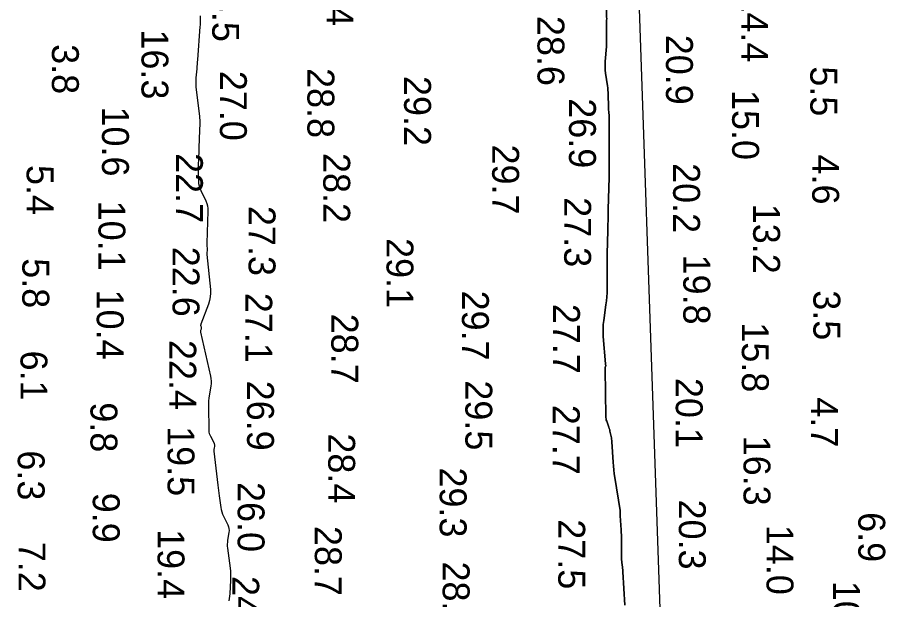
# Model space of a CAD drawing. Extents: x 1178573 to 1187098, y 693282 to 751751.
# Drawn here: x 1183850.3 to 1184253.8, y 748586.1 to 748856.7 of the extents above; entities that cross this region are included whole.
import ezdxf

# ---------------------------------------------------------------- set-up
doc = ezdxf.new("R2010")
doc.units = 0
for name, color, linetype in [('G-ANNO-PATT', 7, 'Continuous'), ('V-HYDS-MAJR', 7, 'Continuous'), ('V-HYDS-SOUN', 7, 'Continuous')]:
    doc.layers.add(name, color=color, linetype=linetype)

msp = doc.modelspace()

# ---------------------------------------------------------------- linework, layer by layer
at = {"layer": 'G-ANNO-PATT'}
for points in [[(1184123.8, 748210.03), (1184157.66, 748330.07), (1184109.72, 749719.65), (1184061.79, 751109.23), (1184061.85, 751109.87)], [(1184124.04, 748865.01), (1184124.12, 748856.66), (1184124.13, 748856.27), (1184124.13, 748855.89), (1184124.12, 748855.5), (1184124.12, 748855.12), (1184124.1, 748853.58), (1184124.1, 748853.2), (1184124.1, 748852.81), (1184124.09, 748852.43), (1184124.1, 748852.05), (1184124.12, 748847.04), (1184124.11, 748846.08), (1184124.09, 748845.12), (1184124.05, 748844.15), (1184123.99, 748843.19), (1184123.48, 748836.14), (1184123.41, 748834.8), (1184123.42, 748833.46), (1184123.5, 748832.13), (1184123.65, 748830.8), (1184124.45, 748824.97), (1184124.59, 748823.9), (1184124.69, 748822.82), (1184124.77, 748821.73), (1184124.82, 748820.65), (1184124.97, 748815.31), (1184124.99, 748814.72), (1184125.02, 748814.13), (1184125.05, 748813.54), (1184125.08, 748812.96), (1184125.23, 748810.61), (1184125.26, 748810.02), (1184125.28, 748809.44), (1184125.3, 748808.85), (1184125.3, 748808.26), (1184125.34, 748784.37), (1184125.34, 748784.2), (1184125.34, 748784.03), (1184125.34, 748783.85), (1184125.34, 748783.68), (1184125.33, 748782.99), (1184125.33, 748782.82), (1184125.32, 748782.65), (1184125.32, 748782.47), (1184125.31, 748782.3), (1184124.88, 748767.54), (1184124.81, 748765.07), (1184124.75, 748762.6), (1184124.69, 748760.13), (1184124.64, 748757.66), (1184124.42, 748746.83), (1184124.38, 748744.83), (1184124.35, 748742.83), (1184124.34, 748740.82), (1184124.33, 748738.82), (1184124.32, 748730.52), (1184124.28, 748728.67), (1184124.18, 748726.82), (1184124.02, 748724.97), (1184123.79, 748723.13), (1184122.74, 748715.78), (1184122.53, 748713.94), (1184122.43, 748712.1), (1184122.43, 748710.25), (1184122.53, 748708.4), (1184123.62, 748695.74), (1184123.62, 748695.65), (1184123.63, 748695.55), (1184123.64, 748695.45), (1184123.64, 748695.35), (1184123.67, 748694.96), (1184123.67, 748694.86), (1184123.66, 748694.76), (1184123.65, 748694.67), (1184123.64, 748694.57), (1184123.48, 748693.8), (1184123.45, 748693.64), (1184123.43, 748693.47), (1184123.41, 748693.31), (1184123.41, 748693.15), (1184123.71, 748671.33), (1184123.74, 748670.74), (1184123.83, 748670.15), (1184123.96, 748669.58), (1184124.15, 748669.01), (1184124.99, 748666.78), (1184125.19, 748666.21), (1184125.36, 748665.64), (1184125.52, 748665.07), (1184125.65, 748664.49), (1184126.18, 748661.98), (1184126.3, 748661.36), (1184126.39, 748660.74), (1184126.46, 748660.12), (1184126.52, 748659.5), (1184127.13, 748650.01), (1184127.26, 748648.22), (1184127.44, 748646.44), (1184127.66, 748644.66), (1184127.93, 748642.89), (1184130.41, 748627.61), (1184130.44, 748627.39), (1184130.46, 748627.18), (1184130.47, 748626.97), (1184130.46, 748626.75), (1184130.42, 748625.9), (1184130.41, 748625.68), (1184130.41, 748625.47), (1184130.42, 748625.25), (1184130.43, 748625.04), (1184130.84, 748618.51), (1184130.91, 748617.36), (1184130.95, 748616.2), (1184130.99, 748615.04), (1184131, 748613.87), (1184131.04, 748605.58), (1184131.05, 748605.03), (1184131.08, 748604.48), (1184131.12, 748603.94), (1184131.18, 748603.39), (1184131.46, 748601.21), (1184131.52, 748600.66), (1184131.58, 748600.11), (1184131.63, 748599.56), (1184131.66, 748599.02), (1184132.6, 748583.6)]]:
    msp.add_lwpolyline(points, dxfattribs=at)
at = {"layer": 'V-HYDS-MAJR'}
for points in [[(1184132.6, 748583.6), (1184131.66, 748599.02), (1184131.63, 748599.56), (1184131.58, 748600.11), (1184131.52, 748600.66), (1184131.46, 748601.21), (1184131.18, 748603.39), (1184131.12, 748603.94), (1184131.08, 748604.48), (1184131.05, 748605.03), (1184131.04, 748605.58), (1184131, 748613.87), (1184130.99, 748615.04), (1184130.95, 748616.2), (1184130.91, 748617.36), (1184130.84, 748618.51), (1184130.43, 748625.04), (1184130.42, 748625.25), (1184130.41, 748625.47), (1184130.41, 748625.68), (1184130.42, 748625.9), (1184130.46, 748626.75), (1184130.47, 748626.97), (1184130.46, 748627.18), (1184130.44, 748627.39), (1184130.41, 748627.61), (1184127.93, 748642.89), (1184127.66, 748644.66), (1184127.44, 748646.44), (1184127.26, 748648.22), (1184127.13, 748650.01), (1184126.52, 748659.5), (1184126.46, 748660.12), (1184126.39, 748660.74), (1184126.3, 748661.36), (1184126.18, 748661.98), (1184125.65, 748664.49), (1184125.52, 748665.07), (1184125.36, 748665.64), (1184125.19, 748666.21), (1184124.99, 748666.78), (1184124.15, 748669.01), (1184123.96, 748669.58), (1184123.83, 748670.15), (1184123.74, 748670.74), (1184123.71, 748671.33), (1184123.41, 748693.15), (1184123.41, 748693.31), (1184123.43, 748693.47), (1184123.45, 748693.64), (1184123.48, 748693.8), (1184123.64, 748694.57), (1184123.65, 748694.67), (1184123.66, 748694.76), (1184123.67, 748694.86), (1184123.67, 748694.96), (1184123.64, 748695.35), (1184123.64, 748695.45), (1184123.63, 748695.55), (1184123.62, 748695.65), (1184123.62, 748695.74), (1184122.53, 748708.4), (1184122.43, 748710.25), (1184122.43, 748712.1), (1184122.53, 748713.94), (1184122.74, 748715.78), (1184123.79, 748723.13), (1184124.02, 748724.97), (1184124.18, 748726.82), (1184124.28, 748728.67), (1184124.32, 748730.52), (1184124.33, 748738.82), (1184124.34, 748740.82), (1184124.35, 748742.83), (1184124.38, 748744.83), (1184124.42, 748746.83), (1184124.64, 748757.66), (1184124.69, 748760.13), (1184124.75, 748762.6), (1184124.81, 748765.07), (1184124.88, 748767.54), (1184125.31, 748782.3), (1184125.32, 748782.47), (1184125.32, 748782.65), (1184125.33, 748782.82), (1184125.33, 748782.99), (1184125.34, 748783.68), (1184125.34, 748783.85), (1184125.34, 748784.03), (1184125.34, 748784.2), (1184125.34, 748784.37), (1184125.3, 748808.26), (1184125.3, 748808.85), (1184125.28, 748809.44), (1184125.26, 748810.02), (1184125.23, 748810.61), (1184125.08, 748812.96), (1184125.05, 748813.54), (1184125.02, 748814.13), (1184124.99, 748814.72), (1184124.97, 748815.31), (1184124.82, 748820.65), (1184124.77, 748821.73), (1184124.69, 748822.82), (1184124.59, 748823.9), (1184124.45, 748824.97), (1184123.65, 748830.8), (1184123.5, 748832.13), (1184123.42, 748833.46), (1184123.41, 748834.8), (1184123.48, 748836.14), (1184123.99, 748843.19), (1184124.05, 748844.15), (1184124.09, 748845.12), (1184124.11, 748846.08), (1184124.12, 748847.04), (1184124.1, 748852.05), (1184124.09, 748852.43), (1184124.1, 748852.81), (1184124.1, 748853.2), (1184124.1, 748853.58), (1184124.12, 748855.12), (1184124.12, 748855.5), (1184124.13, 748855.89), (1184124.13, 748856.27), (1184124.12, 748856.66), (1184124.04, 748865.01)], [(1183935.3, 748857.49), (1183935.25, 748855.01), (1183935.24, 748854.39), (1183935.21, 748853.77), (1183935.18, 748853.15), (1183935.14, 748852.54), (1183933.99, 748837.01), (1183933.9, 748835.97), (1183933.82, 748834.92), (1183933.73, 748833.87), (1183933.63, 748832.82), (1183933.24, 748828.63), (1183933.17, 748827.59), (1183933.15, 748826.54), (1183933.19, 748825.49), (1183933.29, 748824.45), (1183934.91, 748810.69), (1183934.99, 748809.88), (1183935.04, 748809.07), (1183935.05, 748808.26), (1183935.04, 748807.45), (1183934.92, 748804.19), (1183934.89, 748803.38), (1183934.86, 748802.57), (1183934.83, 748801.75), (1183934.8, 748800.94), (1183934.39, 748790.15), (1183934.35, 748788.97), (1183934.33, 748787.79), (1183934.33, 748786.61), (1183934.34, 748785.43), (1183934.41, 748780.71), (1183934.49, 748779.54), (1183934.7, 748778.4), (1183935.03, 748777.3), (1183935.48, 748776.22), (1183937.8, 748771.44), (1183938.28, 748770.28), (1183938.62, 748769.08), (1183938.8, 748767.85), (1183938.84, 748766.59), (1183938.39, 748751.74), (1183938.38, 748751.44), (1183938.38, 748751.15), (1183938.39, 748750.85), (1183938.4, 748750.56), (1183938.47, 748749.23), (1183938.48, 748749.01), (1183938.48, 748748.79), (1183938.47, 748748.57), (1183938.45, 748748.35), (1183938.37, 748747.47), (1183938.36, 748747.25), (1183938.35, 748747.03), (1183938.36, 748746.81), (1183938.37, 748746.59), (1183940, 748730.25), (1183940.07, 748728.52), (1183939.95, 748726.83), (1183939.62, 748725.15), (1183939.1, 748723.51), (1183935.53, 748714.07), (1183935.47, 748713.89), (1183935.45, 748713.71), (1183935.46, 748713.53), (1183935.49, 748713.35), (1183935.69, 748712.62), (1183935.72, 748712.44), (1183935.73, 748712.25), (1183935.71, 748712.07), (1183935.66, 748711.89), (1183935.42, 748711.14), (1183935.37, 748710.96), (1183935.35, 748710.77), (1183935.35, 748710.58), (1183935.38, 748710.39), (1183940.06, 748689.95), (1183940.26, 748688.82), (1183940.35, 748687.69), (1183940.32, 748686.55), (1183940.18, 748685.4), (1183939.39, 748680.83), (1183939.22, 748679.68), (1183939.11, 748678.53), (1183939.05, 748677.38), (1183939.04, 748676.22), (1183939.28, 748664.72), (1183939.33, 748664.02), (1183939.46, 748663.35), (1183939.68, 748662.69), (1183939.97, 748662.05), (1183941.66, 748658.88), (1183941.78, 748658.59), (1183941.86, 748658.28), (1183941.89, 748657.97), (1183941.86, 748657.66), (1183941.67, 748656.36), (1183941.63, 748656.04), (1183941.61, 748655.72), (1183941.61, 748655.39), (1183941.64, 748655.07), (1183943.38, 748639.37), (1183943.53, 748638.12), (1183943.68, 748636.87), (1183943.84, 748635.62), (1183944.01, 748634.37), (1183944.76, 748629), (1183944.95, 748627.95), (1183945.23, 748626.92), (1183945.58, 748625.92), (1183946.02, 748624.95), (1183948.06, 748620.84), (1183948.4, 748620), (1183948.61, 748619.13), (1183948.67, 748618.25), (1183948.59, 748617.35), (1183947.99, 748613.69), (1183947.87, 748612.77), (1183947.82, 748611.85), (1183947.84, 748610.94), (1183947.92, 748610.02), (1183949.11, 748600.78), (1183949.26, 748599.38), (1183949.34, 748597.97), (1183949.37, 748596.56), (1183949.32, 748595.14), (1183948.98, 748588.83), (1183948.9, 748587.75), (1183948.78, 748586.67), (1183948.6, 748585.6)]]:
    msp.add_lwpolyline(points, dxfattribs=at)

# ---------------------------------------------------------------- texts
at = {"layer": 'V-HYDS-SOUN'}
for s, p in [('28.4 ', (1183993.95, 748885.2)), ('26.5 ', (1183940.85, 748877.86)), ('14.4 ', (1184186.64, 748868.31)), ('28.6 ', (1184091.98, 748857.4)), ('16.3 ', (1183907.96, 748851.11)), ('20.9 ', (1184151.7, 748848.65)), ('3.8', (1183866.34, 748844.27)), ('28.8 ', (1183985.07, 748833.16)), ('5.5', (1184218.76, 748833.97)), ('27.0 ', (1183944.41, 748831.89)), ('29.2 ', (1184030, 748829.48)), ('15.0 ', (1184182.44, 748822.97)), ('26.9 ', (1184106.63, 748819.12)), ('10.6 ', (1183889.62, 748815.31)), ('29.7 ', (1184070.92, 748797.63)), ('22.7 ', (1183923.97, 748793.66)), ('28.2 ', (1183992.43, 748793.69)), ('4.6', (1184219.65, 748792.98)), ('5.4', (1183854.59, 748788.12)), ('20.2 ', (1184155, 748789)), ('27.3 ', (1184104.39, 748773.15)), ('10.1 ', (1183887.96, 748771.54)), ('27.3 ', (1183957.73, 748769.08)), ('13.2 ', (1184192.2, 748770.1)), ('29.1 ', (1184021.82, 748754.15)), ('22.6 ', (1183922.4, 748750.12)), ('5.8', (1183852.59, 748744.79)), ('19.8 ', (1184159.74, 748746.48)), ('10.4 ', (1183887.16, 748730.22)), ('27.1 ', (1183956.2, 748728.72)), ('29.7 ', (1184056.88, 748729.75)), ('3.5', (1184220.18, 748729.9)), ('27.7 ', (1184099.2, 748723.61)), ('28.7 ', (1183996.18, 748719.02)), ('15.8 ', (1184186.94, 748714.98)), ('22.4 ', (1183920.89, 748706.79)), ('6.1', (1183851.74, 748701.87)), ('26.9 ', (1183957.02, 748687.88)), ('29.5 ', (1184058.46, 748688.03)), ('20.1 ', (1184156.23, 748689.16)), ('4.7', (1184219.13, 748680.15)), ('9.8', (1183884.25, 748677.83)), ('27.7 ', (1184099.1, 748676.66)), ('19.5 ', (1183920.08, 748666.74)), ('28.4 ', (1183994.74, 748663.39)), ('16.3 ', (1184187.72, 748662.33)), ('6.3', (1183850.46, 748655.48)), ('29.3 ', (1184046.54, 748647.56)), ('26.0 ', (1183952.65, 748640.78)), ('9.9', (1183885.33, 748635.8)), ('20.3 ', (1184157.67, 748632.64)), ('6.9', (1184241.07, 748626.78)), ('27.5 ', (1184101.64, 748623.46)), ('19.4 ', (1183915.44, 748618.9)), ('28.7 ', (1183988.51, 748620.36)), ('14.0 ', (1184198.41, 748620.9)), ('7.2', (1183850.82, 748613.02)), ('28.8 ', (1184047.93, 748603.86)), ('24.3 ', (1183950.15, 748597.1)), ('10.4 ', (1184229.35, 748594.85))]:
    msp.add_text(s, height=12.5, rotation=270, dxfattribs=at).set_placement(p)

doc.saveas('drawing.dxf')
